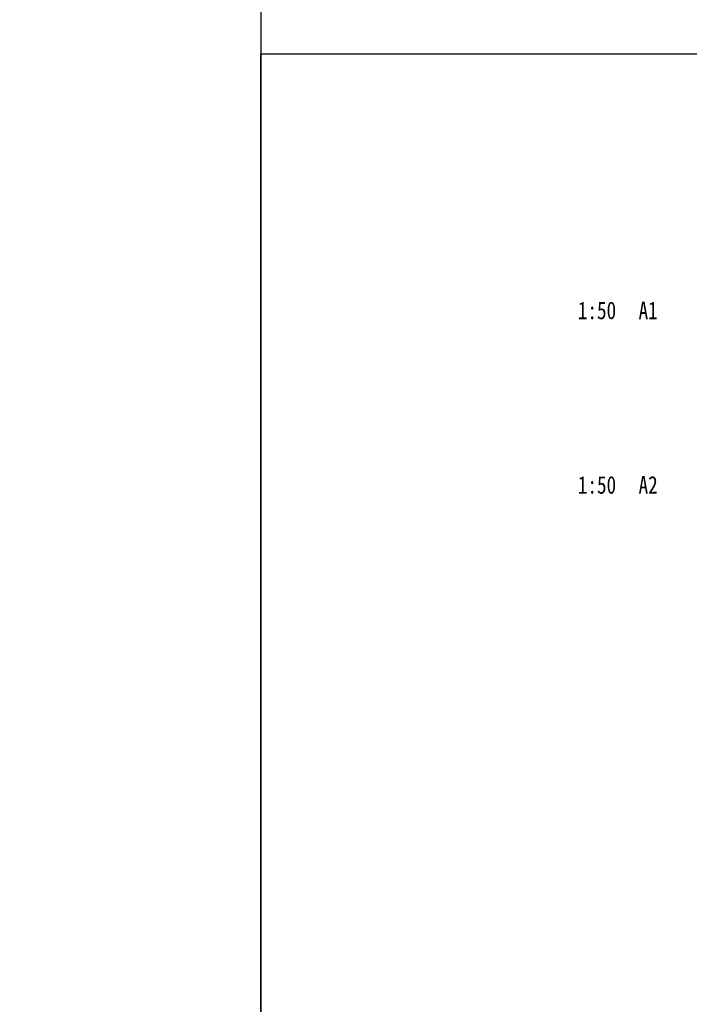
# Model space of a CAD drawing. Extents: x 797781 to 1255204, y 21234 to 1024248.
# Tile 990 of 1056: x 1026492 to 1140848, y 646634 to 814917. Entities that reach past the tile are written whole.
import ezdxf

# ---------------------------------------------------------------- set-up
doc = ezdxf.new("R2010")
doc.units = 0
doc.header["$LTSCALE"] = 1000
doc.header["$MEASUREMENT"] = 0
doc.styles.add('230303生产综合楼-平面图_t8$0$-黑体', font='simhei.ttf', dxfattribs={"width": 0.8})

msp = doc.modelspace()

# ---------------------------------------------------------------- linework, layer by layer
for points in [[(797780.7, 1024247.6), (1067669.1, 1024247.6), (1067669.1, 21233.7), (797780.7, 21233.7)], [(1067669.1, 809055.4), (1255204.1, 809055.4), (1255204.1, 501234.7), (1067669.1, 501234.7)]]:
    msp.add_lwpolyline(points, close=True)

# ---------------------------------------------------------------- texts
at = {"color": 6, "style": '230303生产综合楼-平面图_t8$0$-黑体', "width": 0.8}
for s, p in [('1:50', (1121818.1, 763729.4)), ('A1', (1132187.7, 763729.4)), ('1:50', (1121818.1, 733909)), ('A2', (1132187.7, 733909))]:
    msp.add_text(s, height=3004.22, dxfattribs=at).set_placement(p)

doc.saveas('drawing.dxf')
